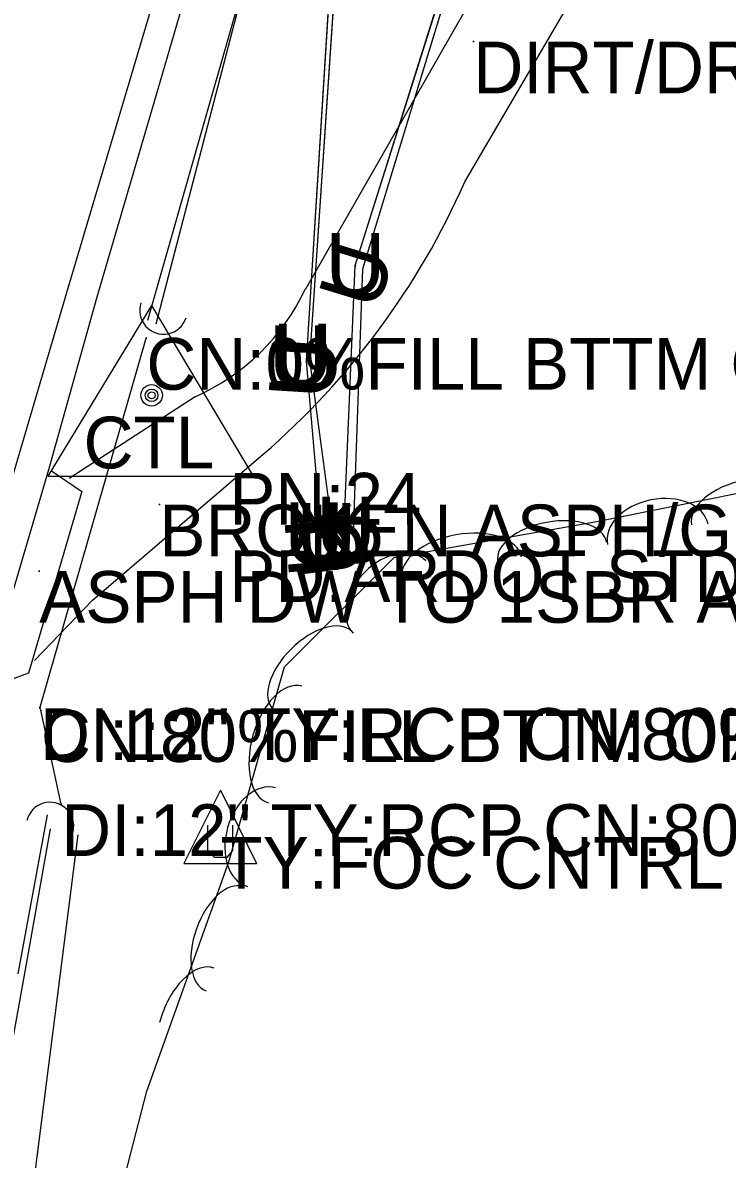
# Model space of a CAD drawing. Extents: x 954793 to 988390, y 1867850 to 1924428.
# Drawn here: x 961207.1 to 961275.2, y 1906212.6 to 1906322.5 of the extents above; entities that cross this region are included whole.
import ezdxf

# ---------------------------------------------------------------- set-up
doc = ezdxf.new("R2010")
doc.units = 0
for name, color, linetype in [('Default', 7, 'Continuous'), ('S_CROSS_DRAIN', 7, 'Continuous'), ('S_DITCHLINE', 7, 'Continuous'), ('S_DRG_PT_SYM', 7, 'Continuous'), ('S_DRIVEWAY', 7, 'Continuous'), ('S_EDGE_PAVEMENT', 7, 'Continuous'), ('S_FIBER_OPTIC_CABLE', 7, 'Continuous'), ('S_MSC_PT_SYM', 7, 'Continuous'), ('S_PRIMARY_CTL', 7, 'Continuous'), ('S_PRIMARY_CTL_ANNOT', 7, 'Continuous'), ('S_SHOULDER', 7, 'Continuous'), ('S_SIDE_DRAIN', 7, 'Continuous'), ('S_SIDE_DRAIN_ANNOT', 7, 'Continuous'), ('S_STREAM', 7, 'Continuous'), ('S_SURVEY_TEXT_ANNOT', 7, 'Continuous'), ('S_TREE', 7, 'Continuous'), ('S_UNDERGROUND_CABLE', 7, 'Continuous'), ('S_UTILITY_POLE_ANNOT', 7, 'Continuous'), ('S_UTL_PT_SYM', 7, 'Continuous')]:
    doc.layers.add(name, color=color, linetype=linetype)

msp = doc.modelspace()

# ---------------------------------------------------------------- linework, layer by layer
at = {"layer": 'S_CROSS_DRAIN'}
for centre, start, end in [((961220.69, 1906294.7), 161.0912, 341.4204), ((961209.71, 1906244.83), 346.2606, 166.5898)]:
    msp.add_arc(centre, 2.3, start, end, dxfattribs=at)
at = {"layer": 'S_DITCHLINE'}
for points in [[(961219.18, 1906293.76), (961224.88, 1906313.74), (961230.58, 1906333.71), (961236.32, 1906354.31), (961242.05, 1906374.91), (961248.96, 1906398.28), (961255.87, 1906421.65), (961263.01, 1906444.73), (961270.15, 1906467.81), (961274.08, 1906479.47)], [(961200.83, 1906194.43), (961203.07, 1906206.96), (961205.3, 1906219.49), (961207.54, 1906232.03), (961209.77, 1906244.56)], [(961206.27, 1906195.35), (961209.35, 1906219.67), (961212.44, 1906243.98)]]:
    msp.add_lwpolyline(points, dxfattribs=at)
at = {"layer": 'S_DRG_PT_SYM'}
for points in [[(961219.03, 1906292.03), (961218.98, 1906292.04), (961219.03, 1906292.03), (961219.02, 1906291.98), (961219.03, 1906292.03), (961219.08, 1906292.01), (961219.03, 1906292.03), (961219.04, 1906292.08)], [(961219.03, 1906292.03), (961218.98, 1906292.04), (961219.03, 1906292.03), (961219.02, 1906291.98), (961219.03, 1906292.03), (961219.08, 1906292.01), (961219.03, 1906292.03), (961219.04, 1906292.08)], [(961208.75, 1906256.23), (961208.7, 1906256.24), (961208.75, 1906256.23), (961208.74, 1906256.18), (961208.75, 1906256.23), (961208.8, 1906256.21), (961208.75, 1906256.23), (961208.76, 1906256.28)], [(961208.75, 1906256.23), (961208.7, 1906256.24), (961208.75, 1906256.23), (961208.74, 1906256.18), (961208.75, 1906256.23), (961208.8, 1906256.21), (961208.75, 1906256.23), (961208.76, 1906256.28)], [(961208.84, 1906256.03), (961208.79, 1906256.02), (961208.84, 1906256.03), (961208.85, 1906255.98), (961208.84, 1906256.03), (961208.88, 1906256.04), (961208.84, 1906256.03), (961208.83, 1906256.08)], [(961208.84, 1906256.03), (961208.79, 1906256.02), (961208.84, 1906256.03), (961208.85, 1906255.98), (961208.84, 1906256.03), (961208.88, 1906256.04), (961208.84, 1906256.03), (961208.83, 1906256.08)], [(961210.8, 1906246.94), (961210.75, 1906246.93), (961210.8, 1906246.94), (961210.81, 1906246.89), (961210.8, 1906246.94), (961210.85, 1906246.95), (961210.8, 1906246.94), (961210.79, 1906246.99)], [(961210.8, 1906246.94), (961210.75, 1906246.93), (961210.8, 1906246.94), (961210.81, 1906246.89), (961210.8, 1906246.94), (961210.85, 1906246.95), (961210.8, 1906246.94), (961210.79, 1906246.99)]]:
    msp.add_lwpolyline(points, close=True, dxfattribs=at)
for points in [[(961219.03, 1906292.03), (961219.03, 1906292.08), (961219.03, 1906292.03), (961218.98, 1906292.03), (961219.03, 1906292.03), (961219.03, 1906291.98), (961219.03, 1906292.03), (961219.08, 1906292.03)], [(961208.75, 1906256.23), (961208.75, 1906256.28), (961208.75, 1906256.23), (961208.7, 1906256.23), (961208.75, 1906256.23), (961208.75, 1906256.18), (961208.75, 1906256.23), (961208.8, 1906256.23)], [(961208.84, 1906256.03), (961208.84, 1906256.08), (961208.84, 1906256.03), (961208.79, 1906256.03), (961208.84, 1906256.03), (961208.84, 1906255.98), (961208.84, 1906256.03), (961208.89, 1906256.03)], [(961210.8, 1906246.94), (961210.8, 1906246.99), (961210.8, 1906246.94), (961210.75, 1906246.94), (961210.8, 1906246.94), (961210.8, 1906246.89), (961210.8, 1906246.94), (961210.85, 1906246.94)]]:
    msp.add_lwpolyline(points, dxfattribs=at)
at = {"layer": 'S_DRIVEWAY'}
for points in [[(961281.27, 1906478.26), (961288.4, 1906456.61), (961293.22, 1906442.01), (961294.56, 1906429.74), (961295.49, 1906414.78), (961294.08, 1906404.59), (961290.14, 1906394.26), (961281.11, 1906377.52), (961266.72, 1906353.22), (961251.72, 1906327.02), (961234.4, 1906296.77)], [(961249.82, 1906307.15), (961283.84, 1906365.33), (961293.8, 1906382.6)], [(961223.75, 1906286.35), (961211.57, 1906278.43)], [(961208.21, 1906260.83), (961213.82, 1906266.69), (961230.3, 1906280.77)], [(961209.86, 1906279.2), (961212.78, 1906277.19)], [(961212.78, 1906277.19), (961207.64, 1906259.62)], [(961207.64, 1906259.62), (961203.77, 1906258.21)]]:
    msp.add_lwpolyline(points, dxfattribs=at)
for centre, major_axis, ratio, start_param, end_param in [((961181.43, 1906336.87), (71.23, 22.65), 0.994678, 5.119173, 5.562637), ((961215.14, 1906305.63), (20.25, 6.51), 0.992565, 4.820672, 5.537763)]:
    msp.add_ellipse(centre, major_axis=major_axis, ratio=ratio, start_param=start_param, end_param=end_param, dxfattribs=at)
at = {"layer": 'S_EDGE_PAVEMENT'}
msp.add_lwpolyline([(961181.98, 1906196.97), (961187.84, 1906216.84), (961193.77, 1906236.87), (961199.7, 1906256.9), (961205.6, 1906276.93), (961211.5, 1906296.97), (961217.47, 1906317.04), (961223.43, 1906337.12), (961229.42, 1906357.6), (961235.41, 1906378.09), (961241.54, 1906398.89), (961247.67, 1906419.69), (961253.66, 1906440.06), (961259.65, 1906460.42)], dxfattribs=at)
at = {"layer": 'S_FIBER_OPTIC_CABLE'}
for p, q in [((961239.22, 1906299.03), (961248.71, 1906329.2)), ((961238.12, 1906273.13), (961239.22, 1906299.03))]:
    msp.add_line(p, q, dxfattribs=at)
msp.add_lwpolyline([(961238.12, 1906273.13), (961239.22, 1906299.03), (961248.71, 1906329.2), (961272.41, 1906410.08), (961285.71, 1906456.77), (961295.87, 1906488.74), (961301.37, 1906499.82), (961300.79, 1906501.36)], dxfattribs=at)
msp.add_lwpolyline([(961238.12, 1906273.13), (961239.22, 1906299.03), (961248.71, 1906329.2), (961272.41, 1906410.08), (961285.71, 1906456.77), (961295.87, 1906488.74), (961301.37, 1906499.82), (961300.79, 1906501.36)], dxfattribs=at)
at = {"layer": 'S_MSC_PT_SYM'}
for points in [[(961250.64, 1906320.7), (961250.64, 1906320.75), (961250.64, 1906320.7), (961250.59, 1906320.7), (961250.64, 1906320.7), (961250.64, 1906320.65), (961250.64, 1906320.7), (961250.69, 1906320.7)], [(961250.64, 1906320.7), (961250.64, 1906320.75), (961250.64, 1906320.7), (961250.59, 1906320.7), (961250.64, 1906320.7), (961250.64, 1906320.65), (961250.64, 1906320.7), (961250.69, 1906320.7)], [(961220.29, 1906275.92), (961220.29, 1906275.97), (961220.29, 1906275.92), (961220.24, 1906275.92), (961220.29, 1906275.92), (961220.29, 1906275.87), (961220.29, 1906275.92), (961220.34, 1906275.92)], [(961220.29, 1906275.92), (961220.29, 1906275.97), (961220.29, 1906275.92), (961220.24, 1906275.92), (961220.29, 1906275.92), (961220.29, 1906275.87), (961220.29, 1906275.92), (961220.34, 1906275.92)], [(961208.67, 1906269.49), (961208.67, 1906269.54), (961208.67, 1906269.49), (961208.62, 1906269.49), (961208.67, 1906269.49), (961208.67, 1906269.44), (961208.67, 1906269.49), (961208.72, 1906269.49)], [(961208.67, 1906269.49), (961208.67, 1906269.54), (961208.67, 1906269.49), (961208.62, 1906269.49), (961208.67, 1906269.49), (961208.67, 1906269.44), (961208.67, 1906269.49), (961208.72, 1906269.49)]]:
    msp.add_lwpolyline(points, close=True, dxfattribs=at)
for points in [[(961250.64, 1906320.7), (961250.64, 1906320.75), (961250.64, 1906320.7), (961250.59, 1906320.7), (961250.64, 1906320.7), (961250.64, 1906320.65), (961250.64, 1906320.7), (961250.69, 1906320.7)], [(961220.29, 1906275.92), (961220.29, 1906275.97), (961220.29, 1906275.92), (961220.24, 1906275.92), (961220.29, 1906275.92), (961220.29, 1906275.87), (961220.29, 1906275.92), (961220.34, 1906275.92)], [(961208.67, 1906269.49), (961208.67, 1906269.54), (961208.67, 1906269.49), (961208.62, 1906269.49), (961208.67, 1906269.49), (961208.67, 1906269.44), (961208.67, 1906269.49), (961208.72, 1906269.49)]]:
    msp.add_lwpolyline(points, dxfattribs=at)
at = {"layer": 'S_PRIMARY_CTL'}
for p, q in [((961219.54, 1906295.19), (961209.51, 1906278.68)), ((961219.54, 1906295.19), (961229.37, 1906278.68)), ((961209.51, 1906278.68), (961229.37, 1906278.68))]:
    msp.add_line(p, q, dxfattribs=at)
for radius in [1.04, 0.609, 0.344]:
    msp.add_circle((961219.54, 1906286.49), radius, dxfattribs=at)
at = {"layer": 'S_SHOULDER'}
msp.add_lwpolyline([(961184.44, 1906196.28), (961190.72, 1906216.04), (961196.77, 1906236.14), (961202.83, 1906256.24), (961203.3, 1906257.9), (961209.59, 1906279.31), (961214.28, 1906296), (961220.16, 1906316.14), (961226.04, 1906336.29), (961232.24, 1906356.66), (961238.45, 1906377.03), (961244.54, 1906397.95), (961250.64, 1906418.87), (961256.59, 1906439.12), (961262.54, 1906459.38), (961267, 1906474.91), (961271.46, 1906490.45)], dxfattribs=at)
at = {"layer": 'S_SIDE_DRAIN'}
for p, q in [((961208.75, 1906256.23), (961219.03, 1906292.03)), ((961210.8, 1906246.94), (961208.84, 1906256.03))]:
    msp.add_line(p, q, dxfattribs=at)
for points in [[(961208.75, 1906256.23), (961219.03, 1906292.03)], [(961208.75, 1906256.23), (961219.03, 1906292.03)], [(961210.8, 1906246.94), (961208.84, 1906256.03)], [(961210.8, 1906246.94), (961208.84, 1906256.03)]]:
    msp.add_lwpolyline(points, dxfattribs=at)
at = {"layer": 'S_STREAM'}
for points in [[(961240.08, 1906368.12), (961231.13, 1906336.35), (961219.94, 1906293.36)], [(961209.44, 1906245.9), (961206.62, 1906230.54)]]:
    msp.add_lwpolyline(points, dxfattribs=at)
at = {"layer": 'S_TREE'}
msp.add_lwpolyline([(961210.19, 1906184.69), (961219.09, 1906219.19), (961227, 1906241.38), (961232.37, 1906260.22), (961242.98, 1906270.79), (961262.74, 1906274.32), (961278.78, 1906277.55), (961286.22, 1906279.95), (961303.78, 1906287.72), (961311.56, 1906297.11), (961311.65, 1906303.16), (961303.79, 1906308.88), (961296.46, 1906311.7), (961288.12, 1906314.29), (961279.71, 1906324.19)], dxfattribs=at)
for centre, major_axis, ratio, end_param in [((961277.49, 1906275.13), (-5.75, -1.16), 0.55008, 6.283185), ((961268.47, 1906273.04), (-4.86, -0.98), 0.685311, 6.283185), ((961258.25, 1906271.36), (-5.26, -0.94), 0.540699, 6.283185), ((961249.52, 1906269.81), (-5.78, -1.03), 0.55008, 6.283185), ((961242.54, 1906266.99), (-3.51, -3.5), 0.685311, 6.283185), ((961235.06, 1906259.9), (-3.79, -3.77), 0.540699, 6.283185), ((961232.44, 1906252.72), (-1.61, -5.64), 0.55008, 6.283185), ((961230.16, 1906243.75), (-1.36, -4.77), 0.685311, 6.283185), ((961226.6, 1906233.92), (-1.8, -5.04), 0.540699, 6.283185), ((961223.61, 1906225.57), (-1.97, -5.53), 0.55008, 4.861881)]:
    msp.add_ellipse(centre, major_axis=major_axis, ratio=ratio, start_param=3.141593, end_param=end_param, dxfattribs=at)
at = {"layer": 'S_UNDERGROUND_CABLE'}
for p, q in [((961234.52, 1906289.79), (961237.41, 1906336.16)), ((961234.85, 1906289.95), (961237.93, 1906335.88)), ((961239.97, 1906298.73), (961249.25, 1906329.21)), ((961239.06, 1906273.23), (961239.97, 1906298.73)), ((961235.98, 1906272.67), (961234.52, 1906289.79)), ((961237.16, 1906272.63), (961234.85, 1906289.95)), ((961226.19, 1906248.31), (961222.67, 1906241.22)), ((961226.19, 1906248.31), (961229.68, 1906241.22)), ((961224.99, 1906242.46), (961224.99, 1906244.9)), ((961227.36, 1906244.9), (961227.36, 1906242.46)), ((961225.61, 1906241.8), (961224.99, 1906242.46)), ((961226.81, 1906241.8), (961225.61, 1906241.8)), ((961227.36, 1906242.46), (961226.81, 1906241.8)), ((961222.67, 1906241.22), (961229.68, 1906241.22))]:
    msp.add_line(p, q, dxfattribs=at)
for points in [[(961235.98, 1906272.67), (961234.52, 1906289.79), (961237.41, 1906336.16), (961259.1, 1906413.43), (961274.29, 1906465.46), (961286.75, 1906507.83), (961287.95, 1906511.37), (961301.44, 1906556.6), (961319.94, 1906621.93), (961339.42, 1906688.33), (961359.47, 1906772.42), (961371.71, 1906890.76)], [(961235.98, 1906272.67), (961234.52, 1906289.79), (961237.41, 1906336.16), (961259.1, 1906413.43), (961274.29, 1906465.46), (961286.75, 1906507.83), (961287.95, 1906511.37), (961301.44, 1906556.6), (961319.94, 1906621.93), (961339.42, 1906688.33), (961359.47, 1906772.42), (961371.71, 1906890.76)], [(961237.16, 1906272.63), (961234.85, 1906289.95), (961237.93, 1906335.88), (961259.63, 1906413.4), (961275.07, 1906465.07), (961286.84, 1906506.75), (961301.96, 1906556.5), (961320.37, 1906621.87), (961339.85, 1906688.2), (961360.13, 1906772.32), (961371.94, 1906890.71)], [(961237.16, 1906272.63), (961234.85, 1906289.95), (961237.93, 1906335.88), (961259.63, 1906413.4), (961275.07, 1906465.07), (961286.84, 1906506.75), (961301.96, 1906556.5), (961320.37, 1906621.87), (961339.85, 1906688.2), (961360.13, 1906772.32), (961371.94, 1906890.71)], [(961239.06, 1906273.23), (961239.97, 1906298.73), (961249.25, 1906329.21), (961273.11, 1906409.66), (961286.54, 1906456.43), (961296.56, 1906488.14), (961300.65, 1906499.37), (961299.42, 1906500.95)], [(961239.06, 1906273.23), (961239.97, 1906298.73), (961249.25, 1906329.21), (961273.11, 1906409.66), (961286.54, 1906456.43), (961296.56, 1906488.14), (961300.65, 1906499.37), (961299.42, 1906500.95)]]:
    msp.add_lwpolyline(points, dxfattribs=at)
at = {"layer": 'S_UTL_PT_SYM'}
for points in [[(961239.22, 1906299.03), (961239.17, 1906299.05), (961239.22, 1906299.03), (961239.2, 1906298.98), (961239.22, 1906299.03), (961239.27, 1906299.02), (961239.22, 1906299.03), (961239.23, 1906299.08)], [(961239.22, 1906299.03), (961239.17, 1906299.05), (961239.22, 1906299.03), (961239.2, 1906298.98), (961239.22, 1906299.03), (961239.27, 1906299.02), (961239.22, 1906299.03), (961239.23, 1906299.08)], [(961238.12, 1906273.13), (961238.07, 1906273.13), (961238.12, 1906273.13), (961238.11, 1906273.08), (961238.12, 1906273.13), (961238.17, 1906273.13), (961238.12, 1906273.13), (961238.12, 1906273.18)], [(961238.12, 1906273.13), (961238.07, 1906273.13), (961238.12, 1906273.13), (961238.11, 1906273.08), (961238.12, 1906273.13), (961238.17, 1906273.13), (961238.12, 1906273.13), (961238.12, 1906273.18)]]:
    msp.add_lwpolyline(points, close=True, dxfattribs=at)
for points in [[(961239.22, 1906299.03), (961239.22, 1906299.08), (961239.22, 1906299.03), (961239.17, 1906299.03), (961239.22, 1906299.03), (961239.22, 1906298.98), (961239.22, 1906299.03), (961239.27, 1906299.03)], [(961238.12, 1906273.13), (961238.12, 1906273.18), (961238.12, 1906273.13), (961238.07, 1906273.13), (961238.12, 1906273.13), (961238.12, 1906273.08), (961238.12, 1906273.13), (961238.17, 1906273.13)]]:
    msp.add_lwpolyline(points, dxfattribs=at)

# ---------------------------------------------------------------- texts
at = {"layer": 'Default'}
for rotation, p in [(73.0504, (961241.34, 1906294.52)), (360, (961236.34, 1906296.19)), (360, (961230.89, 1906287.25)), (360, (961231.23, 1906287.41)), (86.434, (961236.83, 1906286.01)), (86.1695, (961237.15, 1906286.16)), (360, (961232.36, 1906270.13)), (360, (961233.53, 1906270.08)), (360, (961235.43, 1906270.68)), (87.9609, (961241.47, 1906269.51)), (94.8976, (961238.83, 1906269.27)), (97.5687, (961240.16, 1906269.36))]:
    msp.add_text('U', height=6, rotation=rotation, dxfattribs=at).set_placement(p)
at = {"layer": 'S_PRIMARY_CTL'}
msp.add_text('CTL', height=5, rotation=360, dxfattribs=at).set_placement((961212.96, 1906279.42))
at = {"layer": 'S_PRIMARY_CTL_ANNOT'}
for s, p in [('PN:24', (961227.04, 1906273.99)), ('PD:ARDOT STD. MON. STAMPED PN:24', (961227.04, 1906266.49))]:
    msp.add_text(s, height=5, dxfattribs=at).set_placement(p)
at = {"layer": 'S_SIDE_DRAIN_ANNOT'}
for s, p in [('CN:0%FILL BTTM OF PIPE', (961219.03, 1906287.03)), ('CN:80%FILL BTTM OF PIPE', (961208.84, 1906251.03)), ('DI:12" TY:RCP CN:80%FILL BTTM O', (961208.75, 1906251.23)), ('DI:12" TY:RCP CN:80%FILL BTTM O', (961210.8, 1906241.94))]:
    msp.add_text(s, height=5, dxfattribs=at).set_placement(p)
at = {"layer": 'S_SURVEY_TEXT_ANNOT'}
for s, p in [('DIRT/DR DW TO ABND HOUSE', (961250.64, 1906315.7)), ('BROKEN ASPH/GR', (961220.29, 1906270.92)), ('ASPH DW TO 1SBR ABND', (961208.67, 1906264.49))]:
    msp.add_text(s, height=5, dxfattribs=at).set_placement(p)
at = {"layer": 'S_UTILITY_POLE_ANNOT'}
msp.add_text('TY:FOC CNTRL AR TELE COOP', height=5, dxfattribs=at).set_placement((961226.19, 1906238.78))

doc.saveas('drawing.dxf')
